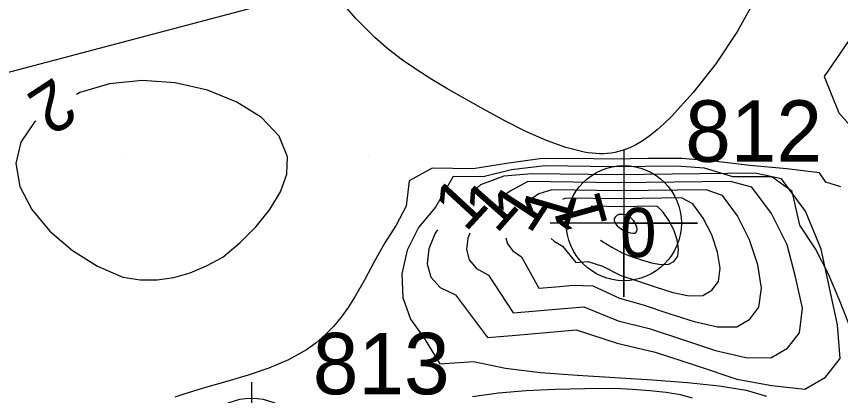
# Model space of a CAD drawing. Extents: x 2602990 to 2605851, y 618069 to 619180.
# Drawn here: x 2603705.66 to 2603739.25, y 618480.29 to 618495.72 of the extents above; entities that cross this region are included whole.
import ezdxf

# ---------------------------------------------------------------- set-up
doc = ezdxf.new("R2010")
doc.units = 0
for name, color, linetype in [('DTM Contours Major', 7, 'Continuous'), ('DTM Contours Major Text', 7, 'Continuous'), ('DTM Contours Minor', 7, 'Continuous'), ('DTM Contours Minor Text', 7, 'Continuous'), ('Exist DTM Breakline', 7, 'Continuous'), ('Exist DTM Crownline', 7, 'Continuous'), ('Exist DTM QL2 LIDAR Elevation Point', 7, 'Continuous'), ('Exist DTM Regular Point Underwater CELL', 7, 'Continuous'), ('Exist DTM Regular Point Underwater Cogo Number', 7, 'Continuous'), ('Exist Roads EOP', 7, 'Continuous'), ('PH Exist DTM Obscure Area', 7, 'Continuous')]:
    doc.layers.add(name, color=color, linetype=linetype)

# ---------------------------------------------------------------- blocks, each defined once
blk = doc.blocks.new('EXIST DTM REGULAR POINT UNDERWATER')
at = {"layer": 'Exist DTM Regular Point Underwater CELL'}
blk.add_lwpolyline([(0, 0.06), (0, -0.06), (0, 0), (0.06, 0), (-0.06, 0)], dxfattribs=at)
blk.add_circle((0, 0), 0.04688, dxfattribs=at)

msp = doc.modelspace()

# ---------------------------------------------------------------- linework, layer by layer
at = {"layer": 'DTM Contours Major'}
for points in [[(2603735.856, 618496.571), (2603735.047, 618495.125), (2603734.16, 618493.794), (2603733.247, 618492.619), (2603732.356, 618491.642), (2603732.06, 618491.356), (2603731.77, 618491.099), (2603731.487, 618490.872), (2603731.208, 618490.675), (2603730.931, 618490.508), (2603730.655, 618490.372), (2603730.505, 618490.311), (2603730.354, 618490.258), (2603730.202, 618490.215), (2603730.049, 618490.181), (2603729.895, 618490.155), (2603729.738, 618490.138), (2603729.588, 618490.129), (2603729.436, 618490.128), (2603729.281, 618490.134), (2603729.123, 618490.148), (2603728.963, 618490.168), (2603728.799, 618490.194), (2603728.054, 618490.382), (2603727.259, 618490.672), (2603726.428, 618491.042), (2603725.571, 618491.474), (2603724.701, 618491.945), (2603723.831, 618492.435), (2603723.206, 618492.793), (2603722.589, 618493.159), (2603721.984, 618493.54), (2603721.393, 618493.946), (2603720.818, 618494.384), (2603720.262, 618494.863), (2603719.499, 618495.633), (2603718.78, 618496.481)], [(2603714.079, 618485.921), (2603714.773, 618486.51), (2603715.426, 618487.163), (2603715.993, 618487.859), (2603716.427, 618488.578), (2603716.68, 618489.298), (2603716.708, 618490), (2603716.363, 618490.848), (2603715.648, 618491.603), (2603714.647, 618492.235), (2603713.447, 618492.716), (2603712.131, 618493.017), (2603710.785, 618493.11), (2603709.46, 618492.971), (2603708.248, 618492.617), (2603708.113, 618492.548)], [(2603706.452, 618491.456), (2603706.383, 618491.4), (2603705.842, 618490.604), (2603705.634, 618489.728), (2603705.799, 618488.797), (2603706.288, 618487.866), (2603707.027, 618486.983), (2603707.942, 618486.196), (2603708.958, 618485.552), (2603710, 618485.1), (2603710.709, 618484.991), (2603711.4, 618484.99), (2603712.078, 618485.09), (2603712.747, 618485.283), (2603713.413, 618485.562), (2603714.079, 618485.921)]]:
    msp.add_lwpolyline(points, dxfattribs=at)
at = {"layer": 'DTM Contours Minor'}
for points in [[(2603740.029, 618497.258), (2603740.016, 618496.504), (2603739.734, 618494.959), (2603738.575, 618493.279), (2603739.18, 618491.796), (2603740.393, 618490.432), (2603741.578, 618489.669), (2603743.231, 618489.142), (2603745.119, 618488.891), (2603747.013, 618488.954), (2603748.68, 618489.368), (2603749.891, 618490.171)], [(2603739.265, 618488.777), (2603738.648, 618488.974), (2603738.392, 618489.357), (2603737.066, 618489.52), (2603735.553, 618489.648), (2603734.2, 618489.82), (2603732.787, 618489.942), (2603731.402, 618489.933), (2603729.935, 618489.915), (2603728.433, 618489.935), (2603726.986, 618489.921), (2603725.633, 618489.739), (2603724.273, 618489.513), (2603722.611, 618489.539), (2603721.662, 618489.025), (2603721.547, 618487.992), (2603721.131, 618487.225), (2603720.669, 618486.505), (2603720.256, 618485.758), (2603719.862, 618485.013), (2603719.459, 618484.298), (2603719.186, 618483.872), (2603718.894, 618483.471), (2603718.581, 618483.097), (2603718.243, 618482.751), (2603717.877, 618482.434), (2603717.479, 618482.148), (2603716.749, 618481.742), (2603715.947, 618481.406), (2603715.099, 618481.119), (2603714.229, 618480.861), (2603713.361, 618480.614), (2603712.518, 618480.357), (2603712.119, 618480.22)], [(2603739.608, 618483.139), (2603739.21, 618484.165), (2603738.763, 618485.224), (2603738.234, 618486.263), (2603737.59, 618487.228), (2603737.279, 618488.597), (2603736.449, 618489.189), (2603734.853, 618489.189), (2603733.7, 618489.543), (2603732.575, 618489.622), (2603729.982, 618489.591), (2603727.201, 618489.632), (2603725.841, 618489.468), (2603724.683, 618489.186), (2603723.462, 618489.203), (2603722.74, 618487.953), (2603722.042, 618487.133), (2603721.581, 618486.207), (2603721.367, 618485.236), (2603721.41, 618484.28), (2603721.719, 618483.4), (2603722.283, 618482.624), (2603722.914, 618481.572), (2603724.292, 618481.675), (2603725.592, 618481.401), (2603727.024, 618481.224), (2603728.532, 618481.109), (2603730.063, 618481.023), (2603731.585, 618480.931), (2603733.018, 618480.821), (2603734.307, 618480.681), (2603735.397, 618480.499), (2603736.232, 618480.264)], [(2603738.638, 618481.038), (2603739.23, 618481.789), (2603739.13, 618483.157), (2603738.453, 618486.241), (2603737.827, 618487.79), (2603736.848, 618489.113), (2603735.766, 618489.341), (2603730.131, 618489.266), (2603726.672, 618489.317), (2603725.522, 618489.22), (2603724.577, 618488.864), (2603724.171, 618488.493)], [(2603737.093, 618482.216), (2603737.577, 618482.839), (2603737.694, 618483.849), (2603737.411, 618485.124), (2603737.08, 618486.417), (2603736.436, 618487.694), (2603735.639, 618488.773), (2603734.766, 618489.004), (2603730.187, 618488.942), (2603726.51, 618488.994), (2603725.783, 618488.602), (2603725.449, 618488.371)], [(2603735.548, 618483.393), (2603735.924, 618483.886), (2603736.021, 618484.658), (2603735.88, 618485.606), (2603735.54, 618486.621), (2603735.044, 618487.599), (2603734.431, 618488.432), (2603733.767, 618488.666), (2603730.245, 618488.619), (2603727.476, 618488.66), (2603726.951, 618488.503), (2603726.648, 618488.299)], [(2603734.003, 618484.571), (2603734.269, 618484.926), (2603734.337, 618485.465), (2603734.237, 618486.121), (2603733.998, 618486.823), (2603733.65, 618487.504), (2603733.222, 618488.092), (2603732.768, 618488.33), (2603730.307, 618488.295), (2603728.04, 618488.327), (2603727.923, 618488.268)], [(2603732.458, 618485.749), (2603732.611, 618485.958), (2603732.65, 618486.264), (2603732.591, 618486.631), (2603732.454, 618487.025), (2603732.255, 618487.41), (2603732.013, 618487.752), (2603731.772, 618487.991), (2603730.93, 618487.982), (2603730.374, 618487.973), (2603729.089, 618487.991)], [(2603730.912, 618486.926), (2603730.95, 618486.979), (2603730.96, 618487.052), (2603730.945, 618487.139), (2603730.911, 618487.233), (2603730.862, 618487.326), (2603730.805, 618487.412), (2603730.748, 618487.478), (2603730.689, 618487.533), (2603730.628, 618487.578), (2603730.566, 618487.613), (2603730.503, 618487.639), (2603730.44, 618487.65), (2603730.214, 618487.65), (2603730.166, 618487.632), (2603730.125, 618487.609), (2603730.088, 618487.579), (2603730.059, 618487.545), (2603730.039, 618487.505), (2603730.028, 618487.462), (2603730.028, 618487.415), (2603730.039, 618487.365), (2603730.063, 618487.311), (2603730.1, 618487.254), (2603730.151, 618487.196), (2603730.218, 618487.135), (2603730.301, 618487.073), (2603730.401, 618487.009), (2603730.49, 618486.969), (2603730.589, 618486.933), (2603730.691, 618486.906), (2603730.784, 618486.892), (2603730.861, 618486.897), (2603730.912, 618486.926)], [(2603722.821, 618487.03), (2603722.731, 618486.902), (2603722.464, 618486.252), (2603722.401, 618485.642), (2603722.553, 618485.107), (2603722.931, 618484.684), (2603723.554, 618484.383), (2603724.86, 618482.652), (2603726.034, 618482.748), (2603728.476, 618482.961), (2603730.138, 618482.412), (2603731.698, 618482.048), (2603733.369, 618481.504), (2603735.026, 618480.955), (2603736.449, 618480.692), (2603737.788, 618480.546), (2603738.638, 618481.038)], [(2603724.144, 618486.896), (2603724.057, 618486.697), (2603724.002, 618486.23), (2603724.119, 618485.812), (2603724.415, 618485.462), (2603724.907, 618485.188), (2603725.905, 618483.651), (2603727.803, 618483.819), (2603728.792, 618483.903), (2603730.191, 618483.332), (2603731.451, 618483.008), (2603732.807, 618482.56), (2603734.154, 618482.123), (2603735.387, 618481.83), (2603736.401, 618481.816), (2603737.093, 618482.216)], [(2603725.609, 618486.704), (2603725.672, 618486.458), (2603725.888, 618486.174), (2603726.251, 618485.926), (2603726.95, 618484.657), (2603727.651, 618484.713), (2603728.37, 618484.781), (2603729.157, 618484.755), (2603730.243, 618484.251), (2603731.205, 618483.976), (2603732.246, 618483.626), (2603733.283, 618483.298), (2603734.233, 618483.086), (2603735.016, 618483.086), (2603735.548, 618483.393)], [(2603727.461, 618486.68), (2603727.577, 618486.575), (2603727.916, 618486.36), (2603728.465, 618485.699), (2603728.944, 618485.741), (2603729.545, 618485.55), (2603730.296, 618485.17), (2603730.962, 618484.955), (2603731.688, 618484.706), (2603732.414, 618484.484), (2603733.081, 618484.347), (2603733.631, 618484.357), (2603734.003, 618484.571)], [(2603729.472, 618486.605), (2603729.571, 618486.54), (2603729.928, 618486.327), (2603730.349, 618486.09), (2603730.722, 618485.949), (2603731.134, 618485.804), (2603731.549, 618485.684), (2603731.931, 618485.615), (2603732.246, 618485.628), (2603732.458, 618485.749)], [(2603730.033, 618480.574), (2603728.819, 618480.555), (2603727.616, 618480.528), (2603726.441, 618480.476), (2603725.314, 618480.382), (2603724.252, 618480.229)], [(2603733.21, 618480.183), (2603732.72, 618480.316), (2603732.135, 618480.411), (2603731.477, 618480.479), (2603730.768, 618480.529), (2603730.033, 618480.574)]]:
    msp.add_lwpolyline(points, dxfattribs=at)
at = {"layer": 'Exist DTM Breakline'}
msp.add_spline([(2603647.352, 618520.802), (2603704.337, 618541.966), (2603758.983, 618562.663), (2603811.118, 618582.434), (2603865.604, 618602.567), (2603913.966, 618621.231), (2603963.574, 618640.143), (2603974.725, 618636.355), (2603978.77, 618630.138), (2603971.844, 618627.992), (2603956.88, 618621.982), (2603923.969, 618609.772), (2603877.426, 618591.796), (2603827.273, 618571.857), (2603776.875, 618552.809), (2603720.479, 618530.104), (2603675.109, 618514.176), (2603657.355, 618505.354), (2603640.368, 618498.804), (2603619.191, 618491.366), (2603591.676, 618480.386)], degree=3, dxfattribs=at)
at = {"layer": 'Exist DTM Crownline'}
msp.add_spline([(2603233.488, 618380.754), (2603285.185, 618400.095), (2603335.457, 618418.629), (2603390.812, 618439.069), (2603440.087, 618457.325), (2603493.996, 618477.231), (2603542.655, 618495.301), (2603600.808, 618516.867), (2603653.659, 618536.362), (2603706.222, 618555.742), (2603764.811, 618577.593), (2603823.52, 618599.847), (2603878.564, 618620.56), (2603937.951, 618643.078), (2603997.369, 618665.789), (2604036.209, 618680.665), (2604055.311, 618688.017)], degree=3, dxfattribs=at)
at = {"layer": 'Exist DTM QL2 LIDAR Elevation Point'}
for p, q in [((2603710, 618490), (2603710, 618490)), ((2603720, 618490), (2603720, 618490)), ((2603730, 618490), (2603730, 618490))]:
    msp.add_line(p, q, dxfattribs=at)
at = {"layer": 'Exist Roads EOP'}
for points in [[(2603230.17, 618389.98), (2603282.929, 618409.597), (2603332.773, 618427.868), (2603388.167, 618448.413), (2603437.203, 618466.721), (2603490.778, 618486.527), (2603539.039, 618504.558), (2603597.451, 618526.156), (2603651.053, 618545.972), (2603705.208, 618566.084), (2603762.02, 618587.183), (2603820.334, 618609.162), (2603876.341, 618629.99), (2603934.909, 618652.28), (2603996.409, 618675.568), (2604033.216, 618689.957), (2604052.01, 618697.199)], [(2604034.633, 618668.486), (2603984.89, 618650.123), (2603936.767, 618631.654), (2603888.195, 618613.335), (2603837.766, 618594.258), (2603782.918, 618573.705), (2603731.939, 618554.39), (2603671.126, 618532.171), (2603621.822, 618514.106), (2603561.545, 618491.877), (2603506.421, 618471.293), (2603452.163, 618451.33), (2603398.364, 618431.316), (2603341.431, 618410.355), (2603281.65, 618388.199), (2603223.033, 618366.475), (2603185.717, 618352.612)]]:
    msp.add_spline(points, degree=3, dxfattribs=at)
at = {"layer": 'PH Exist DTM Obscure Area'}
msp.add_lwpolyline([(2603890.105, 618554.081), (2603884.134, 618554.138), (2603877.564, 618556.245), (2603871.962, 618557.136), (2603864.912, 618553.51), (2603864.071, 618543.545), (2603853.53, 618535.106), (2603836.557, 618528.64), (2603798.765, 618518.118), (2603619.02, 618470.66), (2603609.341, 618470.414), (2603597.75, 618470.282), (2603595.263, 618473.117), (2603594.69, 618475.565), (2603599.712, 618477.668), (2603611.669, 618481.486)], dxfattribs=at)

# ---------------------------------------------------------------- block references
at = {"layer": 'Exist DTM Regular Point Underwater CELL', "xscale": 50, "yscale": 50}
for p in [(2603730.418, 618487.303), (2603715.24, 618477.836)]:
    msp.add_blockref('EXIST DTM REGULAR POINT UNDERWATER', p, dxfattribs=at)

# ---------------------------------------------------------------- texts
at = {"layer": 'DTM Contours Major Text'}
msp.add_text('2', height=2, rotation=213.2958, dxfattribs=at).set_placement((2603707.221, 618493.286))
at = {"layer": 'DTM Contours Minor Text'}
for rotation, p in [(47.285, (2603723.967, 618486.896)), (48.5092, (2603725.227, 618486.829)), (56.9112, (2603726.586, 618486.811)), (73.7811, (2603728.108, 618486.987)), (105.426, (2603729.782, 618487.228))]:
    msp.add_text('1', height=2, rotation=rotation, dxfattribs=at).set_placement(p)
msp.add_text('0', height=2, dxfattribs=at).set_placement((2603730.259, 618485.926))
at = {"layer": 'Exist DTM Regular Point Underwater Cogo Number'}
for s, p in [('812', (2603732.918, 618489.803)), ('813', (2603717.74, 618480.336))]:
    msp.add_text(s, height=2.5, dxfattribs=at).set_placement(p)

doc.saveas('drawing.dxf')
